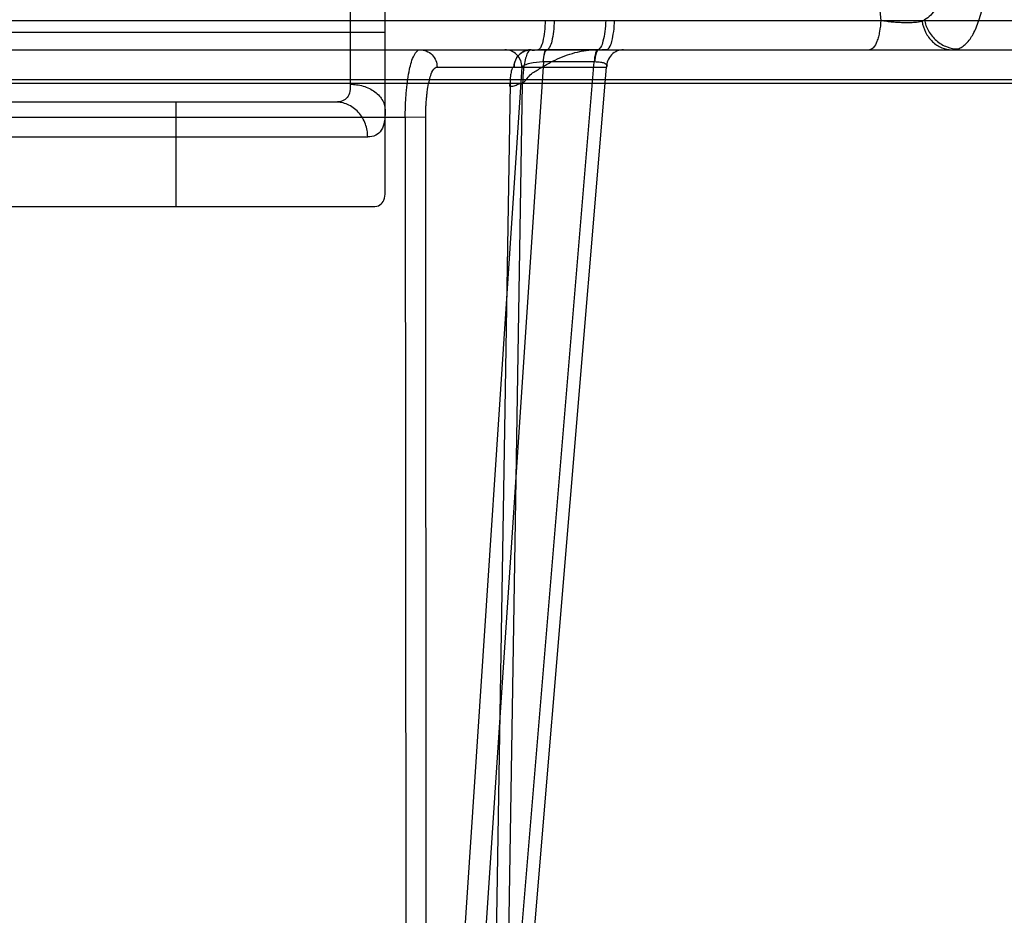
# Model space of a CAD drawing. Header units: millimetres. Extents: x 0 to 297, y 0 to 210.
# Tile 290 of 446: x 141.296 to 141.55, y 160.955 to 161.186. Entities that reach past the tile are written whole.
import ezdxf

# ---------------------------------------------------------------- set-up
doc = ezdxf.new("R2010")
doc.units = ezdxf.units.MM
doc.header["$LTSCALE"] = 16.335
doc.layers.add('INTFCLR_1', color=7, linetype='CONTINUOUS')
doc.layers.add('INTFCLR_144815', color=7, linetype='CONTINUOUS')

msp = doc.modelspace()

# ---------------------------------------------------------------- linework, layer by layer
at = {"layer": 'INTFCLR_1', "color": 9, "linetype": 'Continuous'}
for p, q in [((141.381551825, 161.2595885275), (141.381551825, 161.1696721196)), ((141.390551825, 161.1418453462), (141.390551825, 161.2518053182)), ((141.390551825, 161.1830885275), (141.264551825, 161.1830885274)), ((141.3777950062, 161.1650885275), (141.273551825, 161.1650885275)), ((141.336551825, 161.1380885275), (141.336551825, 161.1650885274)), ((141.273551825, 161.1560885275), (141.3860436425, 161.1560885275)), ((141.273551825, 161.1380885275), (141.3874635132, 161.1380885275))]:
    msp.add_line(p, q, dxfattribs=at)
at = {"layer": 'INTFCLR_1', "color": 6, "linetype": 'Continuous'}
msp.add_line((141.2735518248, 161.1861563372), (141.8166583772, 161.1861563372), dxfattribs=at)
at = {"layer": 'INTFCLR_1', "color": 9, "linetype": 'Continuous'}
for points, knots in [([(141.381551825, 161.1696721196), (141.3815536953, 161.1684914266), (141.3814414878, 161.1665748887), (141.3794932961, 161.1651859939), (141.3783851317, 161.1650885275), (141.377795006, 161.1650885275)], [0, 0, 0, 0, 0.5224265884, 0.7388847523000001, 1, 1, 1, 1]), ([(141.381551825, 161.1696721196), (141.3820989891, 161.1696721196), (141.3832187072, 161.1695961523), (141.3848818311, 161.1692428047), (141.3864843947, 161.1686300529), (141.3879218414, 161.1677703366), (141.3890994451, 161.1667018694), (141.390185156, 161.1651709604), (141.390551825, 161.1638135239), (141.390551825, 161.1629639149)], [0, 0, 0, 0, 0.1327673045, 0.2713362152, 0.4111038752, 0.5471717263, 0.6754935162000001, 0.7938455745, 1, 1, 1, 1]), ([(141.3860436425, 161.1560885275), (141.3860436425, 161.1572095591), (141.3857435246, 161.1589451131), (141.3847480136, 161.1610455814), (141.3836800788, 161.1624860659), (141.38236218, 161.1636584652), (141.3808814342, 161.1644985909), (141.3793398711, 161.1649840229), (141.3782978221, 161.1650885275), (141.377795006, 161.1650885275)], [0, 0, 0, 0, 0.248770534, 0.380772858, 0.5134846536, 0.6438524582, 0.7693919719, 0.8884190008, 1, 1, 1, 1]), ([(141.390551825, 161.1629639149), (141.390551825, 161.1624331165), (141.3905268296, 161.1614271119), (141.3903276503, 161.1596730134), (141.3898096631, 161.1578077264), (141.3881687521, 161.1562698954), (141.3867566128, 161.1560898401), (141.3860436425, 161.1560885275)], [0, 0, 0, 0, 0.1698753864, 0.3212542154, 0.5664864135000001, 0.7718224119, 1, 1, 1, 1])]:
    msp.add_open_spline(points, degree=3, knots=knots, dxfattribs=at)
at = {"layer": 'INTFCLR_1', "color": 6, "linetype": 'Continuous'}
msp.add_open_spline([(141.3874635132, 161.1380885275), (141.3880635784, 161.1380885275), (141.3892788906, 161.1382635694), (141.3904754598, 161.1398533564), (141.390551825, 161.1411346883), (141.390551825, 161.1418453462)], degree=3, knots=[0, 0, 0, 0, 0.3254846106, 0.6145281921, 1, 1, 1, 1], dxfattribs=at)
at = {"layer": 'INTFCLR_144815', "color": 9, "linetype": 'Continuous'}
for p, q in [((141.5167300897, 161.2055886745), (141.5185498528, 161.1861806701)), ((141.0626161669, 161.1861789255), (141.4342194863, 161.1861789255)), ((141.4342194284, 161.1861772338), (141.4475037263, 161.1861772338)), ((141.4475037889, 161.1861789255), (141.5185498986, 161.1861806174)), ((141.5292065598, 161.1859727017), (141.5298141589, 161.1863574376)), ((140.448698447, 161.1785885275), (141.8408209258, 161.1785885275)), ((141.4321288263, 161.1785873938), (141.430730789, 161.1785881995)), ((141.4323445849, 161.1785874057), (141.432128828, 161.1785873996)), ((141.4454701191, 161.1785873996), (141.4323445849, 161.1785873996)), ((141.4456846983, 161.1785874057), (141.4454701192, 161.1785873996)), ((141.4477005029, 161.1785885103), (141.4464754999, 161.1785877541)), ((141.536895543, 161.1785885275), (141.5385287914, 161.1788242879)), ((141.4258780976, 161.1741277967), (141.4012778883, 160.8040912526)), ((141.4039557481, 161.1741277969), (141.4477255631, 161.1741277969)), ((141.4314069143, 161.1755115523), (141.4066227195, 160.8027074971)), ((141.4134081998, 160.8027074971), (141.4445324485, 161.1755115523)), ((141.4168323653, 160.8040912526), (141.4477255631, 161.1741277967)), ((141.4445324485, 161.1755115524), (141.4314069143, 161.1755115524)), ((141.6286062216, 161.1708503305), (140.6897649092, 161.1708503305)), ((141.6579974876, 161.1699026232), (141.1513626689, 161.1699026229)), ((141.4227987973, 161.1697848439), (141.4168323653, 160.8040912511)), ((141.4196742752, 160.7771312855), (141.4260603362, 161.1699026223)), ((141.1099325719, 161.1612167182), (141.395746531, 161.1612167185)), ((141.395746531, 161.1612167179), (141.3959897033, 160.7771312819)), ((141.4010312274, 161.1610989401), (141.395746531, 161.1612167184)), ((141.4012778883, 160.8040912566), (141.4010312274, 161.1610989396))]:
    msp.add_line(p, q, dxfattribs=at)
at = {"layer": 'INTFCLR_144815', "color": 7, "linetype": 'Continuous'}
msp.add_line((141.4260603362, 161.1699026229), (141.422784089, 161.1698503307), dxfattribs=at)
msp.add_line((141.4260603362, 161.1699026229), (141.422784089, 161.1698503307), dxfattribs=at)
at = {"layer": 'INTFCLR_144815', "color": 9, "linetype": 'Continuous'}
for centre, radius, start, end in [((141.4312979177, 161.1619752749), 0.0135367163, 89.53865391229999, 90.00071221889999), ((141.4446412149, 161.1620324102), 0.013479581, 90.0008228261, 90.4623230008)]:
    msp.add_arc(centre, radius, start, end, dxfattribs=at)
for points, knots in [([(141.5340468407, 161.2129450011), (141.5342801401, 161.2113425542), (141.5345565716, 161.2089499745), (141.5347449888, 161.2061612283), (141.5348112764, 161.2046029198), (141.5348673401, 161.2023807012), (141.5348243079, 161.1998692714), (141.5346009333, 161.1971140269), (141.5342872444, 161.1946877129), (141.5338274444, 161.1924627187), (141.5331700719, 161.1904808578), (141.5322765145, 161.1884199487), (141.5310658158, 161.1868005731), (141.5298141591, 161.1863574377)], [0, 0, 0, 0, 0.1732141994, 0.2574117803, 0.2989416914, 0.3400399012, 0.4951919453, 0.5672867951, 0.6356358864, 0.7567892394, 0.8098829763, 0.8579722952, 1, 1, 1, 1]), ([(141.5385287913, 161.1788242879), (141.5389030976, 161.1789541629), (141.5396503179, 161.1793329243), (141.5410743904, 161.1805235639), (141.5422532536, 161.182252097), (141.5432413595, 161.1843236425), (141.5442149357, 161.1869556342), (141.5449454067, 161.1899262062), (141.5454853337, 161.193163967), (141.5459196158, 161.1968350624), (141.5461002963, 161.2001852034), (141.5461337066, 161.2031510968), (141.5461210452, 161.2052282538), (141.546004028, 161.2089435), (141.5457500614, 161.2121354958), (141.5455155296, 161.2142743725)], [0, 0, 0, 0, 0.0315167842, 0.0658421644, 0.1467566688, 0.1951741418, 0.2484744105, 0.3696477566, 0.4377931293, 0.5095473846, 0.6636104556, 0.7043524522, 0.7454959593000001, 0.8288365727, 1, 1, 1, 1]), ([(141.4319048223, 161.1861806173), (141.4318721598, 161.1852119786), (141.431760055, 161.1833962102), (141.4313380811, 161.180980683), (141.4309276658, 161.1794019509), (141.430288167, 161.1785885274), (141.4300123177, 161.1785885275)], [0, 0, 0, 0, 0.3611595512, 0.6808009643, 0.8972072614, 1, 1, 1, 1]), ([(141.4342194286, 161.1861772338), (141.4341869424, 161.1852219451), (141.4340721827, 161.1834278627), (141.4336659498, 161.181032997), (141.4332322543, 161.1794468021), (141.4326293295, 161.1786169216), (141.4323445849, 161.1785873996)], [0, 0, 0, 0, 0.3573438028, 0.6747218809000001, 0.8929768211, 1, 1, 1, 1]), ([(141.4475037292, 161.1861772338), (141.4474681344, 161.1852215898), (141.4473422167, 161.1834230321), (141.4469025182, 161.1810325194), (141.4464236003, 161.1794198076), (141.4457685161, 161.1786159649), (141.4454701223, 161.1785873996)], [0, 0, 0, 0, 0.3546010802, 0.6701953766, 0.8888489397, 1, 1, 1, 1]), ([(141.4477006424, 161.1785885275), (141.4479956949, 161.1785885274), (141.4487030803, 161.1793616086), (141.4491792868, 161.180981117), (141.4496437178, 161.1833890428), (141.4497707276, 161.1852115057), (141.4498071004, 161.1861806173)], [0, 0, 0, 0, 0.108693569, 0.325656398, 0.6427403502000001, 1, 1, 1, 1]), ([(141.518549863, 161.1861806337), (141.518499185, 161.1852092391), (141.518346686, 161.1837789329), (141.5179608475, 161.1819684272), (141.5174979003, 161.1805371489), (141.5169229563, 161.179234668), (141.5159961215, 161.1785885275), (141.5156218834, 161.1785885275)], [0, 0, 0, 0, 0.3413064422, 0.5031400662, 0.6486306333, 0.8686873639, 1, 1, 1, 1]), ([(141.518549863, 161.1861806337), (141.5190536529, 161.1861022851), (141.5200722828, 161.1859629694), (141.521608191, 161.1858007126), (141.5231346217, 161.1856903), (141.5246092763, 161.1856323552), (141.5259852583, 161.1856299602), (141.5275111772, 161.1856974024), (141.5285768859, 161.1858150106), (141.529206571, 161.1859727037)], [0, 0, 0, 0, 0.1428744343, 0.2880460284, 0.4327398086, 0.5716534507, 0.7015661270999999, 0.8180937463, 1, 1, 1, 1]), ([(141.5292065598, 161.1859727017), (141.5293616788, 161.1849939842), (141.5299667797, 161.1830463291), (141.5317255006, 161.1805818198), (141.5341585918, 161.1789578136), (141.5360183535, 161.1785885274), (141.536895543, 161.1785885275)], [0, 0, 0, 0, 0.2575932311, 0.5211558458, 0.7719746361, 1, 1, 1, 1]), ([(141.5298141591, 161.1863574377), (141.5300042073, 161.1853526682), (141.530733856, 161.1833345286), (141.532434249, 161.181234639), (141.534187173, 161.1799742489), (141.5360373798, 161.1790944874), (141.5375540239, 161.1788209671), (141.5385287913, 161.1788242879)], [0, 0, 0, 0, 0.2466806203, 0.5077235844, 0.6380846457, 0.7648531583, 1, 1, 1, 1]), ([(141.395746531, 161.1612167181), (141.3957472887, 161.1617939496), (141.3957608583, 161.1629414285), (141.3958175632, 161.1646436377), (141.3959094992, 161.1663025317), (141.396035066, 161.1679041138), (141.3961950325, 161.1694414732), (141.3964360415, 161.1713151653), (141.3969415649, 161.174000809), (141.3975368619, 161.1765861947), (141.3989156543, 161.1785885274), (141.3995712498, 161.1785885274)], [0, 0, 0, 0, 0.09463137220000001, 0.1881131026, 0.2791976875, 0.366970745, 0.4515066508, 0.5323876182, 0.6774437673, 0.8925217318, 1, 1, 1, 1]), ([(141.3995712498, 161.1785885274), (141.4001166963, 161.1785885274), (141.4012675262, 161.1783648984), (141.4027507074, 161.17736603), (141.403726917, 161.175854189), (141.4039509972, 161.1746865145), (141.4039557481, 161.1741277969)], [0, 0, 0, 0, 0.2373295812, 0.4957765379, 0.7568871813, 1, 1, 1, 1]), ([(141.4258780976, 161.1741277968), (141.4258733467, 161.1746865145), (141.4256492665, 161.175854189), (141.4246730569, 161.17736603), (141.4231898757, 161.1783648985), (141.4220390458, 161.1785885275), (141.4214935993, 161.1785885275)], [0, 0, 0, 0, 0.2431128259, 0.5042234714, 0.7626704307, 1, 1, 1, 1]), ([(141.4321288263, 161.1785873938), (141.4320126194, 161.1785743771), (141.4317665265, 161.1782490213), (141.4314679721, 161.1772436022), (141.4313467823, 161.1762495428), (141.4312977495, 161.1755119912)], [0, 0, 0, 0, 0.1074603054, 0.3207044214, 1, 1, 1, 1]), ([(141.4314069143, 161.1755115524), (141.431436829, 161.1759105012), (141.4315424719, 161.1768023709), (141.4317354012, 161.1777881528), (141.432121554, 161.1785651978), (141.4323445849, 161.1785873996)], [0, 0, 0, 0, 0.3640985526, 0.796018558, 1, 1, 1, 1]), ([(141.4454701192, 161.1785873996), (141.4451203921, 161.1785525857), (141.4447205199, 161.1771591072), (141.4445878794, 161.176250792), (141.4445324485, 161.1755115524)], [0, 0, 0, 0, 0.3216188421, 1, 1, 1, 1]), ([(141.4456846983, 161.1785874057), (141.4454501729, 161.178566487), (141.4450067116, 161.1778162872), (141.4447932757, 161.176801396), (141.4446743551, 161.1759112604), (141.4446410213, 161.1755119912)], [0, 0, 0, 0, 0.21132235, 0.6404089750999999, 1, 1, 1, 1]), ([(141.4521100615, 161.1785885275), (141.451564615, 161.1785885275), (141.4504137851, 161.1783648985), (141.4489306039, 161.17736603), (141.4479543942, 161.175854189), (141.447730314, 161.1746865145), (141.4477255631, 161.1741277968)], [0, 0, 0, 0, 0.2373295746, 0.4957765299, 0.7568871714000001, 1, 1, 1, 1]), ([(141.4010312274, 161.1610989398), (141.4010309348, 161.1615318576), (141.4010395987, 161.1623924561), (141.4010807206, 161.1636691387), (141.4011489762, 161.1649132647), (141.4012437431, 161.1661146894), (141.4013638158, 161.1672670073), (141.40155224, 161.1686757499), (141.401825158, 161.1702431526), (141.4023156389, 161.172008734), (141.4028146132, 161.1733854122), (141.4036157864, 161.1741276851), (141.4039557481, 161.1741277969)], [0, 0, 0, 0, 0.0942003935, 0.1872530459, 0.2779205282, 0.3652978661, 0.4494600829, 0.5299939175, 0.6744736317, 0.7958141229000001, 0.9260263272, 1, 1, 1, 1]), ([(141.4238474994, 161.1741277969), (141.423441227, 161.1742396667), (141.4230679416, 161.1729060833), (141.4228618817, 161.1716372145), (141.4227947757, 161.1704526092), (141.4227987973, 161.1697848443)], [0, 0, 0, 0, 0.2757400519, 0.56303781, 1, 1, 1, 1]), ([(141.4258780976, 161.1741277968), (141.4260723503, 161.1743681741), (141.4267647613, 161.1747618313), (141.428558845, 161.1753410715), (141.4301665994, 161.1755122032), (141.4312977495, 161.1755119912)], [0, 0, 0, 0, 0.1630179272, 0.403350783, 1, 1, 1, 1]), ([(141.4446410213, 161.1755119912), (141.4451566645, 161.1755119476), (141.4459808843, 161.1754718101), (141.447000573, 161.175247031), (141.4476209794, 161.1749964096), (141.4479683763, 161.1745420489), (141.4478175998, 161.1742391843), (141.4477255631, 161.1741277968)], [0, 0, 0, 0, 0.3886087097, 0.6188884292, 0.7833438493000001, 0.8911052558, 1, 1, 1, 1])]:
    msp.add_open_spline(points, degree=3, knots=knots, dxfattribs=at)
at = {"layer": 'INTFCLR_144815', "color": 7, "linetype": 'Continuous'}
for points, knots in [([(141.4282319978, 161.1785885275), (141.427776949, 161.1785885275), (141.4268580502, 161.1784400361), (141.4256208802, 161.1777950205), (141.4246371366, 161.1767915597), (141.4240024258, 161.1755297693), (141.4238514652, 161.174594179), (141.4238474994, 161.1741277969)], [0, 0, 0, 0, 0.19753721, 0.3960174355, 0.5960178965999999, 0.7975356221, 1, 1, 1, 1]), ([(141.4238474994, 161.1741277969), (141.4238547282, 161.1749779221), (141.4242936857, 161.1764725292), (141.4257511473, 161.1779279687), (141.4272019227, 161.1785967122), (141.4285371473, 161.1785037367), (141.4302080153, 161.1785503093), (141.4325552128, 161.1785426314), (141.4355234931, 161.1785622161), (141.440083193, 161.1785737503), (141.44362486, 161.1785885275), (141.4461405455, 161.1785885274)], [0, 0, 0, 0, 0.1029051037, 0.1759144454, 0.2453867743, 0.2874509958, 0.336104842, 0.4481161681, 0.5712898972, 0.6954948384, 1, 1, 1, 1]), ([(141.4260603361, 161.1699026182), (141.4265070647, 161.1702343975), (141.427179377, 161.1711598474), (141.4282289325, 161.1723808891), (141.4295468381, 161.1731461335), (141.4307297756, 161.173910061), (141.4319480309, 161.1746209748), (141.4335787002, 161.1755281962), (141.4356660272, 161.1765234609), (141.4382259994, 161.1775050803), (141.440412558, 161.1780811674), (141.4421708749, 161.1783941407), (141.443930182, 161.1785944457), (141.4452589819, 161.178624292), (141.4461405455, 161.1785885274)], [0, 0, 0, 0, 0.0740558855, 0.1498428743, 0.2125146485, 0.2750925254, 0.3376345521, 0.4000792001, 0.5234421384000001, 0.6450195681, 0.7644592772, 0.8236974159, 0.8825808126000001, 1, 1, 1, 1]), ([(141.4282319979, 161.1785885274), (141.4278381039, 161.1785885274), (141.427210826, 161.1776761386), (141.4267775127, 161.1763223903), (141.4264627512, 161.1748403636), (141.4262768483, 161.173480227), (141.4261635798, 161.1723337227), (141.4260889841, 161.1711333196), (141.426065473, 161.1703158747), (141.4260603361, 161.1699026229)], [0, 0, 0, 0, 0.1279713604, 0.2868137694, 0.4919087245, 0.609213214, 0.7343945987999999, 0.8657291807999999, 1, 1, 1, 1]), ([(141.4227987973, 161.1697848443), (141.422705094, 161.1697594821), (141.4227546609, 161.1695160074), (141.4225797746, 161.1692100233), (141.422919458, 161.1692329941), (141.4232726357, 161.169065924), (141.4240372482, 161.1693141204), (141.4249053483, 161.1697088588), (141.4256710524, 161.1699067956), (141.4260603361, 161.1699026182)], [0, 0, 0, 0, 0.071371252, 0.139394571, 0.1718266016, 0.2730602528, 0.439228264, 0.7137751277, 1, 1, 1, 1]), ([(141.4227987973, 161.1697848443), (141.422705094, 161.1697594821), (141.4227546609, 161.1695160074), (141.4225797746, 161.1692100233), (141.422919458, 161.1692329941), (141.4232726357, 161.169065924), (141.4240372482, 161.1693141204), (141.4249053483, 161.1697088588), (141.4256710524, 161.1699067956), (141.4260603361, 161.1699026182)], [0, 0, 0, 0, 0.071371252, 0.139394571, 0.1718266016, 0.2730602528, 0.439228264, 0.7137751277, 1, 1, 1, 1])]:
    msp.add_open_spline(points, degree=3, knots=knots, dxfattribs=at)

doc.saveas('drawing.dxf')
